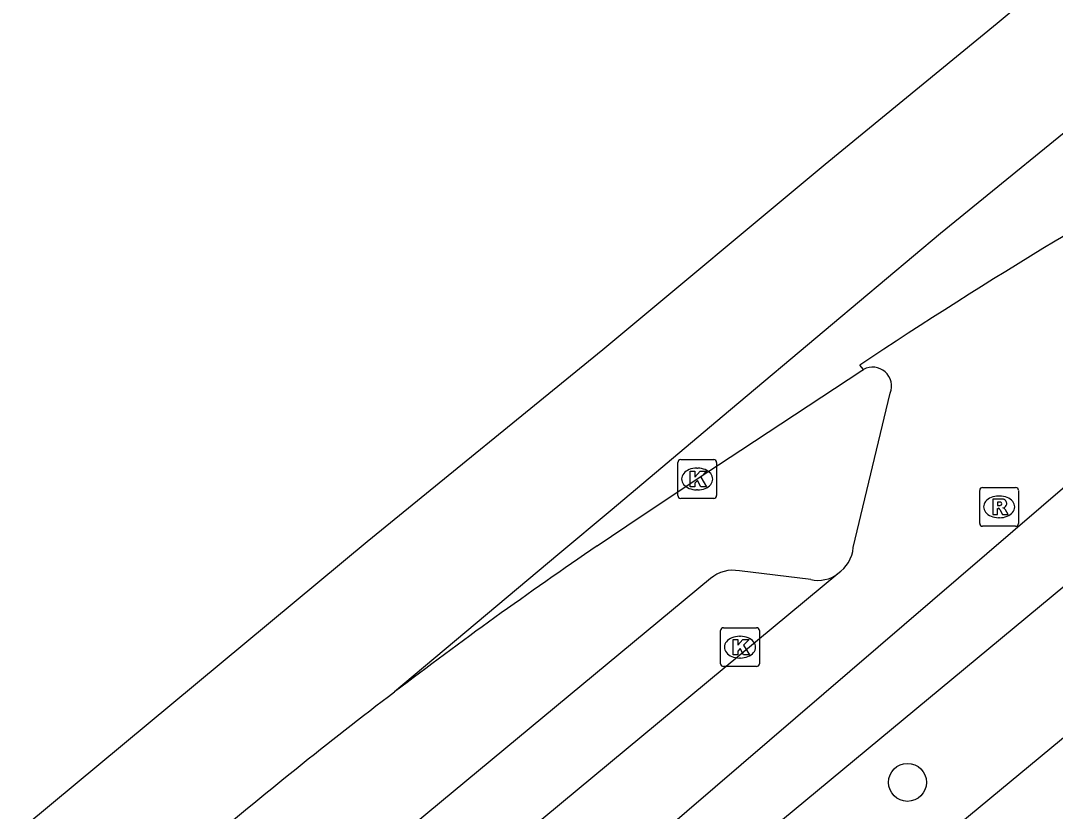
# Model space of a CAD drawing. Extents: x 162347 to 162868, y 381221 to 381813.
# Drawn here: x 162422.93 to 162449.62, y 381740.08 to 381760.47 of the extents above; entities that cross this region are included whole.
import ezdxf

# ---------------------------------------------------------------- set-up
doc = ezdxf.new("R2010")
doc.units = 0
for name, color, linetype in [('IMGEO_Boom', 7, 'Continuous'), ('IMGEO_Fietspad_open', 7, 'Continuous'), ('IMGEO_Kolk', 7, 'Continuous'), ('IMGEO_Parkeervlak_open', 7, 'Continuous'), ('IMGEO_Rijbaan_lokaal_open', 7, 'Continuous'), ('IMGEO_Rijbaan_regionaal_gesloten', 7, 'Continuous'), ('IMGEO_Rioolput', 7, 'Continuous'), ('IMGEO_Voetpad_open', 7, 'Continuous')]:
    doc.layers.add(name, color=color, linetype=linetype)

msp = doc.modelspace()

# ---------------------------------------------------------------- linework, layer by layer
at = {"layer": 'IMGEO_Boom'}
msp.add_circle((162445.805, 381740.829), 0.489, dxfattribs=at)
at = {"layer": 'IMGEO_Fietspad_open'}
msp.add_lwpolyline([(162455.794, 381750.801), (162451.521, 381747.272), (162447.905, 381744.275), (162433.442, 381732.29), (162428.876, 381728.513), (162426.389, 381726.442), (162426.314, 381726.37)], dxfattribs=at)
at = {"layer": 'IMGEO_Kolk'}
for p, q in [((162439.955, 381749.15), (162440.807, 381749.15)), ((162439.88, 381748.224), (162439.88, 381749.076)), ((162440.368, 381748.93), (162440.393, 381748.93)), ((162440.881, 381749.076), (162440.881, 381748.224)), ((162440.391, 381748.37), (162440.366, 381748.37)), ((162440.807, 381748.15), (162439.955, 381748.15)), ((162440.984, 381743.889), (162440.984, 381744.741)), ((162441.059, 381744.815), (162441.911, 381744.815)), ((162441.472, 381744.595), (162441.497, 381744.595)), ((162441.985, 381744.741), (162441.985, 381743.889)), ((162441.495, 381744.035), (162441.47, 381744.035)), ((162441.911, 381743.815), (162441.059, 381743.815))]:
    msp.add_line(p, q, dxfattribs=at)
for points in [[(162439.955, 381749.15), (162440.807, 381749.15)], [(162439.88, 381748.224), (162439.88, 381749.076)], [(162440.201, 381748.85), (162440.324, 381748.85), (162440.324, 381748.699), (162440.454, 381748.85), (162440.618, 381748.85), (162440.472, 381748.699), (162440.625, 381748.45), (162440.473, 381748.45), (162440.388, 381748.614), (162440.324, 381748.547), (162440.324, 381748.45), (162440.201, 381748.45), (162440.201, 381748.85)], [(162440.881, 381749.076), (162440.881, 381748.224)], [(162440.807, 381748.15), (162439.955, 381748.15)], [(162440.984, 381743.889), (162440.984, 381744.741)], [(162441.059, 381744.815), (162441.911, 381744.815)], [(162441.985, 381744.741), (162441.985, 381743.889)], [(162441.305, 381744.515), (162441.428, 381744.515), (162441.428, 381744.364), (162441.558, 381744.515), (162441.722, 381744.515), (162441.576, 381744.364), (162441.729, 381744.115), (162441.577, 381744.115), (162441.492, 381744.279), (162441.428, 381744.212), (162441.428, 381744.115), (162441.305, 381744.115), (162441.305, 381744.515)], [(162441.911, 381743.815), (162441.059, 381743.815)]]:
    msp.add_lwpolyline(points, dxfattribs=at)
for centre, start, end in [((162439.957, 381749.074), 91.552, 178.448), ((162439.957, 381749.074), 91.552, 178.448), ((162440.805, 381749.074), 1.552, 88.448), ((162440.805, 381749.074), 1.552, 88.448), ((162439.957, 381748.226), 181.552, 268.448), ((162439.957, 381748.226), 181.552, 268.448), ((162440.805, 381748.226), 271.552, 358.448), ((162440.805, 381748.226), 271.552, 358.448), ((162441.061, 381744.739), 91.552, 178.448), ((162441.061, 381744.739), 91.552, 178.448), ((162441.909, 381744.739), 1.552, 88.448), ((162441.909, 381744.739), 1.552, 88.448), ((162441.061, 381743.891), 181.552, 268.448), ((162441.061, 381743.891), 181.552, 268.448), ((162441.909, 381743.891), 271.552, 358.448), ((162441.909, 381743.891), 271.552, 358.448)]:
    msp.add_arc(centre, 0.0765, start, end, dxfattribs=at)
for centre, major_axis, ratio, start_param, end_param in [((162440.367, 381748.65), (-0.387, 0.002), 0.722429, 4.712389, 7.853982), ((162440.392, 381748.65), (-0.39, 0.002), 0.717154, 1.570796, 4.712389), ((162441.471, 381744.315), (-0.387, 0.002), 0.722429, 4.712389, 7.853982), ((162441.496, 381744.315), (-0.39, 0.002), 0.717154, 1.570796, 4.712389)]:
    msp.add_ellipse(centre, major_axis=major_axis, ratio=ratio, start_param=start_param, end_param=end_param, dxfattribs=at)
at = {"layer": 'IMGEO_Parkeervlak_open'}
for points in [[(162443.308, 381746.055), (162441.469, 381746.279)], [(162440.727, 381746.087), (162423.778, 381732.047), (162406.798, 381718.03), (162392.111, 381705.94)]]:
    msp.add_lwpolyline(points, dxfattribs=at)
for centre, radius, start, end in [((162441.293, 381745.429), 0.868, 78.3077, 130.7076), ((162443.492, 381746.886), 0.851, 257.5228, 307.4137)]:
    msp.add_arc(centre, radius, start, end, dxfattribs=at)
at = {"layer": 'IMGEO_Rijbaan_lokaal_open'}
for points in [[(162453.794, 381753.188), (162450.654, 381749.123), (162425.365, 381727.418)], [(162444.408, 381746.882), (162445.359, 381750.865)], [(162423.709, 381729.379), (162425.507, 381730.862), (162444.009, 381746.21)]]:
    msp.add_lwpolyline(points, dxfattribs=at)
for centre, radius, start, end in [((162444.905, 381751.047), 0.489, 338.1685, 118.5334), ((162443.495, 381746.97), 0.917, 304.0899, 354.5106)]:
    msp.add_arc(centre, radius, start, end, dxfattribs=at)
at = {"layer": 'IMGEO_Rijbaan_regionaal_gesloten'}
for points in [[(162392.685, 381714.659), (162398.731, 381719.635), (162407.84, 381727.131), (162413.937, 381732.148), (162423.062, 381739.723), (162431.872, 381747.037), (162437.95, 381751.987), (162443.678, 381756.767), (162448.118, 381760.406), (162452.532, 381764.078), (162460.004, 381770.05), (162462.961, 381772.361), (162467.63, 381775.893), (162472.077, 381779.228), (162476.706, 381782.594), (162481.29, 381785.927), (162485.993, 381789.244), (162490.703, 381792.409), (162495.443, 381795.528), (162500.303, 381798.654), (162503.485, 381800.7), (162505.352, 381801.9)], [(162507.878, 381799.651), (162498.579, 381793.545), (162497.297, 381792.703), (162492.531, 381789.574), (162487.984, 381786.53), (162483.409, 381783.265), (162477.307, 381778.912), (162472.884, 381775.62), (162468.395, 381772.277), (162462.466, 381767.749), (162456.943, 381763.266), (162453.892, 381760.911), (162451.047, 381758.551), (162446.658, 381754.976), (162443.872, 381752.638), (162441.029, 381750.253), (162438.186, 381747.867), (162436.784, 381746.691), (162432.575, 381743.159)], [(162444.672, 381751.476), (162444.576, 381751.586)], [(162437.805, 381746.928), (162438.934, 381747.688), (162440.659, 381748.839), (162441.505, 381749.396), (162444.628, 381751.449), (162444.672, 381751.476)]]:
    msp.add_lwpolyline(points, dxfattribs=at)
for centre, radius, start, end in [((162518.713, 381640.151), 133.844, 118.5241, 123.63556), ((162506.463, 381646.143), 121.949, 124.26382, 127.293), ((162507.512, 381644.74), 123.7, 127.28589, 130.27245)]:
    msp.add_arc(centre, radius, start, end, dxfattribs=at)
at = {"layer": 'IMGEO_Rioolput'}
for p, q in [((162447.668, 381747.506), (162447.668, 381748.358)), ((162447.743, 381748.432), (162448.595, 381748.432)), ((162448.669, 381748.358), (162448.669, 381747.506)), ((162448.156, 381748.212), (162448.181, 381748.212)), ((162448.179, 381747.652), (162448.154, 381747.652)), ((162448.595, 381747.432), (162447.743, 381747.432))]:
    msp.add_line(p, q, dxfattribs=at)
for points in [[(162447.668, 381747.506), (162447.668, 381748.358)], [(162447.743, 381748.432), (162448.595, 381748.432)], [(162448.669, 381748.358), (162448.669, 381747.506)], [(162448.257, 381748.13), (162448.005, 381748.132), (162448.005, 381747.732)], [(162448.183, 381748.051), (162448.129, 381748.051), (162448.129, 381747.97)], [(162448.005, 381747.732), (162448.129, 381747.732), (162448.129, 381747.894), (162448.14, 381747.894)], [(162448.129, 381747.97), (162448.181, 381747.97)], [(162448.187, 381747.865), (162448.258, 381747.732), (162448.398, 381747.732), (162448.333, 381747.858)], [(162448.595, 381747.432), (162447.743, 381747.432)]]:
    msp.add_lwpolyline(points, dxfattribs=at)
for centre, radius, start, end in [((162447.745, 381748.356), 0.0765, 91.552, 178.448), ((162447.745, 381748.356), 0.0765, 91.552, 178.448), ((162448.593, 381748.356), 0.0765, 1.552, 88.448), ((162448.593, 381748.356), 0.0765, 1.552, 88.448), ((162448.189, 381747.955), 0.0964, 77.0061, 93.1865), ((162448.203, 381748.012), 0.0378, 276.6634, 79.6772), ((162448.256, 381748.02), 0.109, 350.3612, 89.416), ((162448.139, 381747.841), 0.0533, 26.0293, 88.6989), ((162448.165, 381748.159), 0.19, 274.7715, 282.9687), ((162448.254, 381748.02), 0.112, 277.5842, 350.9817), ((162448.238, 381747.805), 0.108, 29.5134, 73.7905), ((162447.745, 381747.508), 0.0765, 181.552, 268.448), ((162447.745, 381747.508), 0.0765, 181.552, 268.448), ((162448.593, 381747.508), 0.0765, 271.552, 358.448), ((162448.593, 381747.508), 0.0765, 271.552, 358.448)]:
    msp.add_arc(centre, radius, start, end, dxfattribs=at)
for centre, major_axis, ratio, start_param, end_param in [((162448.155, 381747.932), (-0.387, 0.002), 0.722429, 4.712389, 7.853982), ((162448.18, 381747.932), (-0.39, 0.002), 0.717154, 1.570796, 4.712389)]:
    msp.add_ellipse(centre, major_axis=major_axis, ratio=ratio, start_param=start_param, end_param=end_param, dxfattribs=at)
at = {"layer": 'IMGEO_Voetpad_open'}
msp.add_lwpolyline([(162426.314, 381726.37), (162428.207, 381724.094), (162451.823, 381743.637), (162459.348, 381749.88), (162485.569, 381771.54), (162486.346, 381772.165), (162499.033, 381781.642), (162500.475, 381782.734), (162498.716, 381785.09)], dxfattribs=at)

doc.saveas('drawing.dxf')
